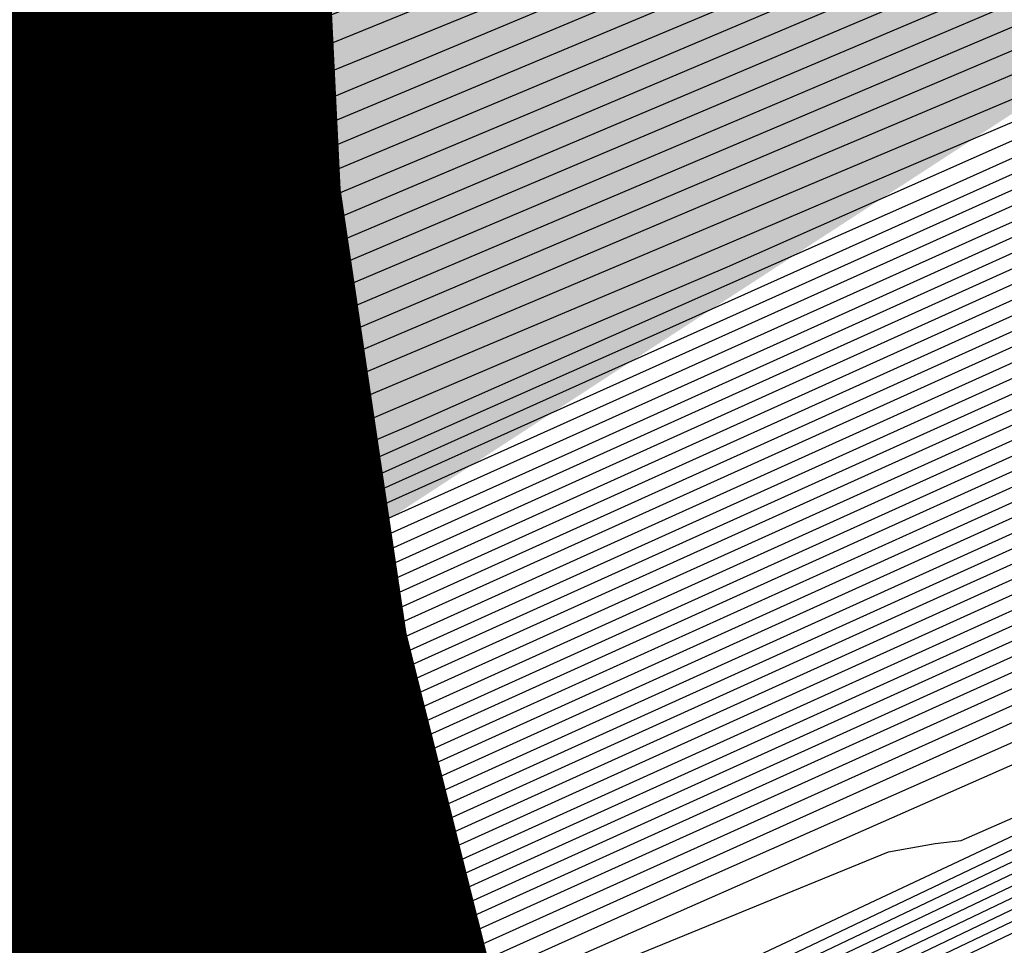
# Model space of a CAD drawing. Extents: x 3249832 to 3255657, y 13789405 to 13793316.
# Tile 331 of 656: x 3254706.97 to 3254708.58, y 13790585.9 to 13790587.42. Entities that reach past the tile are written whole.
import ezdxf

# ---------------------------------------------------------------- set-up
doc = ezdxf.new("R2010")
doc.units = 0
doc.header["$LTSCALE"] = 100
doc.header["$MEASUREMENT"] = 0
for name, color, linetype in [('GRATIO_CON', 10, 'CONTINUOUS'), ('GRATIO_ICON', 7, 'CONTINUOUS'), ('TARGETS_EAST', 7, 'CONTINUOUS')]:
    doc.layers.add(name, color=color, linetype=linetype)

# ---------------------------------------------------------------- blocks, each defined once
blk = doc.blocks.new('Gratio_032316_contours')
at = {"layer": 'GRATIO_CON', "color": 1, "linetype": 'Continuous', "flags": 128}
for points in [[(3254703.8339, 13790583.6476), (3254706.5712, 13790584.9507), (3254709.7909, 13790586.4883), (3254712.5282, 13790587.7952), (3254714.0597, 13790588.5228), (3254714.626, 13790588.7873), (3254714.7093, 13790588.8215), (3254714.7111, 13790588.8191), (3254714.7121, 13790588.8186), (3254714.7123, 13790588.8193), (3254714.7466, 13790588.8382), (3254714.9871, 13790588.9622), (3254715.6406, 13790589.2957), (3254716.8106, 13790589.8908), (3254718.1872, 13790590.5913), (3254719.3576, 13790591.1889), (3254720.0918, 13790591.568), (3254720.8917, 13790591.9853), (3254722.442, 13790592.7905), (3254725.1537, 13790594.1936), (3254728.3408, 13790595.8464)], [(3254703.0221, 13790583.2904), (3254704.4639, 13790583.9676), (3254707.0406, 13790585.1942), (3254710.0713, 13790586.6415), (3254712.6481, 13790587.8718), (3254714.0896, 13790588.5567), (3254714.6228, 13790588.8057), (3254714.7012, 13790588.8378), (3254714.703, 13790588.8356), (3254714.7041, 13790588.8351), (3254714.7044, 13790588.8357), (3254714.7337, 13790588.8518), (3254714.9385, 13790588.9574), (3254715.4949, 13790589.2413), (3254716.491, 13790589.748), (3254717.6631, 13790590.3445), (3254718.6596, 13790590.8532), (3254719.2974, 13790591.1825), (3254720.0669, 13790591.5835), (3254721.6271, 13790592.393), (3254724.3657, 13790593.8095), (3254727.5846, 13790595.4782)], [(3254703.7421, 13790583.6526), (3254705.094, 13790584.2875), (3254707.51, 13790585.4377), (3254710.3518, 13790586.7948), (3254712.7679, 13790587.9484), (3254714.1196, 13790588.5905), (3254714.6195, 13790588.824), (3254714.6931, 13790588.8542), (3254714.695, 13790588.8521), (3254714.696, 13790588.8516), (3254714.6965, 13790588.8522), (3254714.7208, 13790588.8655), (3254714.8899, 13790588.9526), (3254715.3492, 13790589.187), (3254716.1715, 13790589.6053), (3254717.139, 13790590.0976), (3254717.9616, 13790590.5176), (3254718.5029, 13790590.7971), (3254719.2421, 13790591.1817), (3254720.8122, 13790591.9955), (3254723.5777, 13790593.4253), (3254726.8284, 13790595.11), (3254729.5854, 13790596.5514)], [(3254703.9931, 13790583.809), (3254704.462, 13790584.0148), (3254705.724, 13790584.6075), (3254707.9794, 13790585.6812), (3254710.6323, 13790586.9481), (3254712.8877, 13790588.025), (3254714.1495, 13790588.6244), (3254714.6163, 13790588.8424), (3254714.685, 13790588.8706), (3254714.6869, 13790588.8687), (3254714.688, 13790588.8682), (3254714.6886, 13790588.8686), (3254714.7079, 13790588.8791), (3254714.8413, 13790588.9479), (3254715.2035, 13790589.1327), (3254715.8519, 13790589.4625), (3254716.6149, 13790589.8508), (3254717.2636, 13790590.1819), (3254717.7084, 13790590.4116), (3254718.4173, 13790590.7799), (3254719.9972, 13790591.598), (3254722.7897, 13790593.0412), (3254726.0722, 13790594.7418), (3254728.8565, 13790596.1965)], [(3254703.606, 13790583.8175), (3254704.8798, 13790584.3675), (3254705.3578, 13790584.5514), (3254705.4355, 13790584.5556), (3254705.4998, 13790584.5627), (3254705.9019, 13790584.7392), (3254706.9842, 13790585.2475), (3254708.9182, 13790586.1682), (3254711.1932, 13790587.2546), (3254713.1273, 13790588.1781)], [(3254701.9933, 13790583.1284), (3254704.3506, 13790584.1812), (3254705.6355, 13790584.7383), (3254706.1168, 13790584.9264), (3254706.1942, 13790584.9331), (3254706.2531, 13790584.9396), (3254706.6218, 13790585.1014), (3254707.6142, 13790585.5674), (3254709.3877, 13790586.4117), (3254711.4737, 13790587.4079), (3254713.2472, 13790588.2547), (3254714.2431, 13790588.7279), (3254714.6363, 13790588.9126), (3254714.7615, 13790588.9709), (3254714.8903, 13790589.0341), (3254715.041, 13790589.1098), (3254715.1689, 13790589.1748), (3254715.3248, 13790589.2552), (3254715.9428, 13790589.5745), (3254717.5524, 13790590.4054), (3254720.4256, 13790591.8887), (3254723.8035, 13790593.6373), (3254726.6698, 13790595.1317), (3254728.2624, 13790595.9821)], [(3254692.1954, 13790578.7312), (3254695.8729, 13790580.3923), (3254699.5123, 13790582.0369), (3254702.7163, 13790583.4811), (3254705.0951, 13790584.5448), (3254706.3911, 13790585.1091), (3254706.8758, 13790585.3014), (3254706.9529, 13790585.3105), (3254707.0065, 13790585.3164), (3254707.3418, 13790585.4636), (3254708.2443, 13790585.8874), (3254709.8571, 13790586.6552), (3254711.7541, 13790587.5612), (3254713.367, 13790588.3312), (3254714.2693, 13790588.7599), (3254714.6032, 13790588.9158), (3254714.6527, 13790588.936), (3254714.7384, 13790588.9781), (3254715.3273, 13790589.2809), (3254716.923, 13790590.1036), (3254719.7767, 13790591.5764), (3254723.1315, 13790593.3125), (3254725.9781, 13790594.796), (3254727.5602, 13790595.6396)], [(3254703.4394, 13790583.8339), (3254705.8397, 13790584.9085), (3254707.1467, 13790585.4799), (3254707.6347, 13790585.6764), (3254707.7115, 13790585.6879), (3254707.7598, 13790585.6933), (3254708.0617, 13790585.8258), (3254708.8743, 13790586.2074), (3254710.3265, 13790586.8987), (3254712.0346, 13790587.7144)], [(3254701.593, 13790583.0537), (3254704.8855, 13790584.5393), (3254707.3288, 13790585.6357), (3254708.658, 13790586.2215), (3254709.1527, 13790586.4264), (3254709.2289, 13790586.4428), (3254709.2665, 13790586.447), (3254709.5016, 13790586.5502), (3254710.1344, 13790586.8474), (3254711.2653, 13790587.3857), (3254712.5955, 13790588.021)], [(3254702.2866, 13790583.3927), (3254705.6085, 13790584.892), (3254708.0734, 13790585.9994), (3254709.4136, 13790586.5924), (3254709.9117, 13790586.8014), (3254709.9876, 13790586.8203), (3254710.0198, 13790586.8238), (3254710.2216, 13790586.9123), (3254710.7645, 13790587.1673), (3254711.7347, 13790587.6292), (3254712.876, 13790588.1742)], [(3254702.9802, 13790583.7316), (3254706.3316, 13790585.2447), (3254708.8179, 13790586.363), (3254710.1692, 13790586.9632), (3254710.6707, 13790587.1764), (3254710.7463, 13790587.1977), (3254710.7732, 13790587.2007), (3254710.9415, 13790587.2745), (3254711.3945, 13790587.4873), (3254712.2041, 13790587.8727)], [(3254703.6738, 13790584.0706), (3254707.0547, 13790585.5975), (3254709.5625, 13790586.7267), (3254710.9248, 13790587.334), (3254711.4297, 13790587.5515), (3254711.5049, 13790587.5751), (3254711.5265, 13790587.5775), (3254711.6614, 13790587.6367), (3254712.0246, 13790587.8073)], [(3254701.1521, 13790582.9816), (3254705.0609, 13790584.7485), (3254708.5008, 13790586.3029), (3254711.0516, 13790587.454), (3254712.4361, 13790588.0756)], [(3254701.812, 13790583.3053), (3254705.7545, 13790585.0874), (3254709.2239, 13790586.6554), (3254711.7963, 13790587.817), (3254713.1969, 13790588.4475)], [(3254702.4719, 13790583.6289), (3254706.4481, 13790585.4262), (3254709.947, 13790587.0081), (3254712.5408, 13790588.181), (3254713.9476, 13790588.8171), (3254714.4672, 13790589.052), (3254714.5448, 13790589.0872), (3254714.5512, 13790589.0903), (3254714.5588, 13790589.0945), (3254714.5654, 13790589.0991), (3254714.61, 13790589.1246), (3254714.8969, 13790589.2756), (3254715.6716, 13790589.6779), (3254717.0573, 13790590.3945), (3254718.6863, 13790591.2381), (3254720.0686, 13790591.9586), (3254720.8368, 13790592.3682), (3254721.1146, 13790592.5283), (3254721.148, 13790592.5624), (3254721.2012, 13790592.605), (3254721.6096, 13790592.8349), (3254722.7262, 13790593.4417), (3254724.7904, 13790594.5541), (3254727.586, 13790596.0576)], [(3254703.0082, 13790583.8967), (3254706.8625, 13790585.639), (3254710.208, 13790587.1516), (3254712.6684, 13790588.2639), (3254714.0003, 13790588.8658), (3254714.4912, 13790589.0878), (3254714.5617, 13790589.1206), (3254714.5986, 13790589.1417), (3254714.8539, 13790589.2761), (3254715.5465, 13790589.6357), (3254716.7853, 13790590.2764), (3254718.2417, 13790591.0307), (3254719.4776, 13790591.6748), (3254720.1645, 13790592.0411), (3254720.4128, 13790592.1842), (3254720.4427, 13790592.2146), (3254720.497, 13790592.2564), (3254720.9093, 13790592.4873), (3254722.0357, 13790593.0985), (3254724.1176, 13790594.22), (3254726.937, 13790595.7362), (3254730.1613, 13790597.4701)], [(3254704.0706, 13790584.4276), (3254707.6682, 13790586.0538), (3254710.6917, 13790587.4206), (3254712.8723, 13790588.4059), (3254714.0475, 13790588.936), (3254714.4813, 13790589.1309), (3254714.5442, 13790589.1589), (3254714.5727, 13790589.1746), (3254714.7677, 13790589.277), (3254715.2961, 13790589.5514), (3254716.2414, 13790590.0403), (3254717.3527, 13790590.6158), (3254718.2957, 13790591.1073), (3254718.8198, 13790591.3868), (3254719.0093, 13790591.496), (3254719.0321, 13790591.5192), (3254719.0886, 13790591.5592), (3254719.5087, 13790591.7921), (3254720.6547, 13790592.4123), (3254722.7719, 13790593.552), (3254725.639, 13790595.0934), (3254728.9176, 13790596.8565)], [(3254700.8064, 13790582.9786), (3254704.6018, 13790584.6931), (3254708.071, 13790586.2612), (3254710.9336, 13790587.5551), (3254712.9743, 13790588.4768), (3254714.0712, 13790588.971), (3254714.4764, 13790589.1524), (3254714.5354, 13790589.1781), (3254714.5597, 13790589.1911), (3254714.7245, 13790589.2775), (3254715.1709, 13790589.5093), (3254715.9694, 13790589.9222), (3254716.9082, 13790590.4084), (3254717.7048, 13790590.8236), (3254718.1475, 13790591.0596), (3254718.3075, 13790591.1519), (3254718.3268, 13790591.1715), (3254718.3844, 13790591.2106), (3254718.8085, 13790591.4444), (3254719.9642, 13790592.0692), (3254722.0991, 13790593.2179), (3254724.99, 13790594.772), (3254728.2958, 13790596.5497)], [(3254701.3941, 13790583.2696), (3254705.133, 13790584.9586), (3254708.4739, 13790586.4686), (3254711.1755, 13790587.6896), (3254713.0762, 13790588.5478), (3254714.0948, 13790589.0061), (3254714.4714, 13790589.1739), (3254714.5266, 13790589.1973), (3254714.5468, 13790589.2076), (3254714.6814, 13790589.278), (3254715.0458, 13790589.4671), (3254715.6975, 13790589.8042), (3254716.4637, 13790590.201), (3254717.1138, 13790590.5398), (3254717.4752, 13790590.7325), (3254717.6058, 13790590.8078), (3254717.6215, 13790590.8238), (3254717.6802, 13790590.862), (3254718.1082, 13790591.0968), (3254719.2737, 13790591.726), (3254721.4263, 13790592.8839), (3254724.341, 13790594.4506), (3254727.6739, 13790596.2429)], [(3254701.9819, 13790583.5606), (3254705.6642, 13790585.224), (3254708.8767, 13790586.676), (3254711.4174, 13790587.8241), (3254713.1782, 13790588.6188), (3254714.1184, 13790589.0412), (3254714.4664, 13790589.1955), (3254714.5178, 13790589.2164), (3254714.5338, 13790589.224), (3254714.6383, 13790589.2785), (3254714.9206, 13790589.425), (3254715.4255, 13790589.6862), (3254716.0189, 13790589.994), (3254716.5222, 13790590.2577), (3254716.8632, 13790590.4421), (3254717.3969, 13790590.7351), (3254718.5849, 13790591.38), (3254720.754, 13790592.549), (3254723.692, 13790594.1291), (3254727.0521, 13790595.9361), (3254730.4743, 13790597.7793)], [(3254703.1573, 13790584.1426), (3254706.7266, 13790585.7549), (3254709.6823, 13790587.0907), (3254711.9011, 13790588.0931), (3254713.3821, 13790588.7607), (3254714.1657, 13790589.1113), (3254714.4565, 13790589.2385), (3254714.5002, 13790589.2548), (3254714.5079, 13790589.257), (3254714.552, 13790589.2794), (3254714.6702, 13790589.3407), (3254714.8816, 13790589.45), (3254715.13, 13790589.5789), (3254715.3407, 13790589.6893), (3254715.5204, 13790589.7863), (3254716.0028, 13790590.048), (3254717.2029, 13790590.6954), (3254719.4081, 13790591.8815), (3254722.394, 13790593.4864), (3254725.8084, 13790595.3225), (3254729.286, 13790597.1955)], [(3254692.4447, 13790579.4765), (3254693.9195, 13790580.094), (3254694.8219, 13790580.4629), (3254695.7079, 13790580.8348), (3254697.3278, 13790581.5479), (3254700.1787, 13790582.826), (3254703.745, 13790584.4337), (3254707.2578, 13790586.0204), (3254710.0852, 13790587.2981), (3254712.143, 13790588.2276), (3254713.4841, 13790588.8317), (3254714.1913, 13790589.1474), (3254714.4667, 13790589.2679), (3254714.5427, 13790589.3004), (3254714.6089, 13790589.3323), (3254714.6855, 13790589.3712), (3254714.7499, 13790589.4049), (3254714.849, 13790589.4584), (3254715.3057, 13790589.7045), (3254716.5119, 13790590.3531), (3254718.7351, 13790591.5477), (3254721.7449, 13790593.1651), (3254725.1866, 13790595.0157), (3254728.6918, 13790596.9035)], [(3254691.1409, 13790578.9669), (3254692.98, 13790579.7421), (3254694.4663, 13790580.3647), (3254695.3756, 13790580.7371), (3254696.2682, 13790581.1125), (3254697.9006, 13790581.8318), (3254700.7694, 13790583.1183), (3254704.3327, 13790584.7247), (3254707.789, 13790586.2859), (3254710.488, 13790587.5055), (3254712.3848, 13790588.3621), (3254713.5859, 13790588.9028), (3254714.274, 13790589.215), (3254714.9379, 13790589.5467), (3254716.1424, 13790590.1862), (3254718.3035, 13790591.3443), (3254721.242, 13790592.9223), (3254724.6294, 13790594.7436), (3254728.1169, 13790596.6219)], [(3254691.6619, 13790579.2263), (3254693.5153, 13790580.0077), (3254695.013, 13790580.6355), (3254695.9292, 13790581.0113), (3254696.8285, 13790581.3903), (3254698.4734, 13790582.1157), (3254701.3601, 13790583.4106), (3254704.9205, 13790585.0157), (3254708.3202, 13790586.5513), (3254710.8908, 13790587.7129), (3254712.6266, 13790588.4968), (3254713.6875, 13790588.9742), (3254714.2931, 13790589.2489), (3254714.9014, 13790589.5534), (3254716.0298, 13790590.1526), (3254718.063, 13790591.2422), (3254720.854, 13790592.741), (3254724.1231, 13790594.4989), (3254727.5569, 13790596.3484)], [(3254690.8905, 13790578.9855), (3254692.7039, 13790579.7452), (3254694.5859, 13790580.5388), (3254696.1065, 13790581.177), (3254697.0364, 13790581.5597), (3254697.9491, 13790581.9458), (3254699.6191, 13790582.6835), (3254702.5415, 13790583.9951), (3254706.0959, 13790585.5977), (3254709.3826, 13790587.0822), (3254711.6964, 13790588.1277), (3254713.1101, 13790588.766), (3254713.8907, 13790589.1169), (3254714.3312, 13790589.3167), (3254714.8283, 13790589.5669), (3254715.8046, 13790590.0856), (3254717.5818, 13790591.0379), (3254720.078, 13790592.3785), (3254723.1105, 13790594.0093), (3254726.4371, 13790595.8013), (3254729.5778, 13790597.5011)], [(3254691.3976, 13790579.2391), (3254693.2248, 13790580.0046), (3254695.1212, 13790580.8044), (3254696.6533, 13790581.4477), (3254697.6063, 13790581.8413), (3254698.6396, 13790582.2824), (3254700.6311, 13790583.1661), (3254704.1084, 13790584.7287), (3254708.1971, 13790586.5724), (3254711.6727, 13790588.1403), (3254713.6629, 13790589.0401), (3254714.7058, 13790589.5349), (3254715.692, 13790590.0521), (3254717.3412, 13790590.9358), (3254719.69, 13790592.1973), (3254722.6041, 13790593.7646), (3254725.8771, 13790595.5277), (3254729.0129, 13790597.2246)], [(3254691.9048, 13790579.4927), (3254693.7458, 13790580.264), (3254695.6565, 13790581.07), (3254697.2001, 13790581.7185), (3254698.1558, 13790582.1136), (3254699.1668, 13790582.5452), (3254701.0922, 13790583.3994), (3254704.4507, 13790584.9087), (3254708.3999, 13790586.6893), (3254711.7567, 13790588.2038), (3254713.6768, 13790589.0716), (3254714.6686, 13790589.5413), (3254715.5794, 13790590.0186), (3254717.1006, 13790590.8337), (3254719.302, 13790592.016), (3254722.0978, 13790593.5198), (3254725.3172, 13790595.2542), (3254728.4479, 13790596.9482)], [(3254692.4119, 13790579.7463), (3254694.2668, 13790580.5234), (3254696.1918, 13790581.3356), (3254697.7468, 13790581.9892), (3254698.7053, 13790582.3859), (3254699.694, 13790582.8079), (3254701.5532, 13790583.6328), (3254704.7931, 13790585.0887), (3254708.6026, 13790586.8063), (3254711.8408, 13790588.2672), (3254713.6906, 13790589.1031), (3254714.6315, 13790589.5478), (3254715.4668, 13790589.985), (3254716.86, 13790590.7315), (3254718.914, 13790591.8348), (3254721.5915, 13790593.2751), (3254724.7573, 13790594.9806), (3254727.883, 13790596.6718)], [(3254691.9747, 13790579.6588), (3254693.4262, 13790580.2535), (3254695.3087, 13790581.0423), (3254697.2624, 13790581.8668), (3254698.8404, 13790582.5307), (3254699.8043, 13790582.9306), (3254700.7484, 13790583.3335), (3254702.4753, 13790584.0996), (3254705.4777, 13790585.4486), (3254709.008, 13790587.0402), (3254712.0088, 13790588.394), (3254713.7183, 13790589.1662), (3254714.5571, 13790589.5607), (3254715.2416, 13790589.918), (3254716.3788, 13790590.5273), (3254718.1379, 13790591.4723), (3254720.5789, 13790592.7855), (3254723.6374, 13790594.4335), (3254726.7531, 13790596.119), (3254729.2417, 13790597.4788)], [(3254702.9364, 13790584.333), (3254705.8199, 13790585.6287), (3254709.2102, 13790587.1576), (3254712.0914, 13790588.4587), (3254713.7014, 13790589.1857), (3254714.2947, 13790589.4534), (3254714.3796, 13790589.4915), (3254714.3797, 13790589.4914), (3254714.3801, 13790589.4912), (3254714.3811, 13790589.4904), (3254714.4103, 13790589.5037), (3254714.6048, 13790589.6053), (3254715.1291, 13790589.8844), (3254716.1382, 13790590.4251), (3254717.7499, 13790591.291), (3254720.0725, 13790592.5408), (3254723.0775, 13790594.16), (3254726.1882, 13790595.8426), (3254728.6914, 13790597.2097)], [(3254703.3974, 13790584.5664), (3254706.1622, 13790585.8087), (3254709.4129, 13790587.2746), (3254712.1754, 13790588.5219), (3254713.7193, 13790589.2188), (3254714.2884, 13790589.4752), (3254714.3699, 13790589.5115), (3254714.3701, 13790589.5115), (3254714.3705, 13790589.5114), (3254714.3713, 13790589.5109), (3254714.3965, 13790589.5224), (3254714.5643, 13790589.6101), (3254715.0166, 13790589.8508), (3254715.8977, 13790590.323), (3254717.3619, 13790591.1098), (3254719.5662, 13790592.296), (3254722.5175, 13790593.8864), (3254725.6233, 13790595.5662), (3254728.141, 13790596.9406)], [(3254703.8584, 13790584.7998), (3254706.5044, 13790585.9887), (3254709.6155, 13790587.3916), (3254712.2595, 13790588.5852), (3254713.7372, 13790589.2519), (3254714.282, 13790589.497), (3254714.3602, 13790589.5316), (3254714.3605, 13790589.5315), (3254714.3608, 13790589.5316), (3254714.3615, 13790589.5313), (3254714.3827, 13790589.5411), (3254714.5238, 13790589.6148), (3254714.9041, 13790589.8173), (3254715.6571, 13790590.2208), (3254716.9739, 13790590.9285), (3254719.0599, 13790592.0513), (3254721.9576, 13790593.6129), (3254725.0584, 13790595.2898), (3254727.5907, 13790596.6714)], [(3254703.3843, 13790584.6475), (3254704.7805, 13790585.2666), (3254707.189, 13790586.3488), (3254710.0209, 13790587.6257), (3254712.4277, 13790588.7118), (3254713.773, 13790589.3181), (3254714.2693, 13790589.5406), (3254714.3408, 13790589.5717), (3254714.3412, 13790589.5717), (3254714.3415, 13790589.572), (3254714.342, 13790589.5722), (3254714.3552, 13790589.5785), (3254714.4428, 13790589.6244), (3254714.679, 13790589.7501), (3254715.176, 13790590.0165), (3254716.1979, 13790590.566), (3254718.0473, 13790591.5617), (3254720.8377, 13790593.0658), (3254723.9285, 13790594.7369), (3254726.4901, 13790596.1332), (3254727.9069, 13790596.9257)], [(3254703.9115, 13790584.9103), (3254705.2415, 13790585.5), (3254707.5312, 13790586.5288), (3254710.2235, 13790587.7427), (3254712.5117, 13790588.7751), (3254713.791, 13790589.3512), (3254714.2629, 13790589.5624), (3254714.331, 13790589.5918), (3254714.3316, 13790589.5917), (3254714.3319, 13790589.5922), (3254714.3322, 13790589.5926), (3254714.3414, 13790589.5972), (3254714.4023, 13790589.6291), (3254714.5665, 13790589.7165), (3254714.9354, 13790589.9143), (3254715.8099, 13790590.3848), (3254717.5409, 13790591.317), (3254720.2778, 13790592.7922), (3254723.3636, 13790594.4605), (3254725.9398, 13790595.8641), (3254727.3671, 13790596.6612)], [(3254703.6506, 13790584.8368), (3254704.4387, 13790585.173), (3254705.7025, 13790585.7334), (3254707.8735, 13790586.7089), (3254710.4262, 13790587.8597), (3254712.5958, 13790588.8384), (3254713.8089, 13790589.3843), (3254714.2566, 13790589.5842), (3254714.3213, 13790589.6119), (3254714.3219, 13790589.6118), (3254714.3222, 13790589.6124), (3254714.3225, 13790589.613), (3254714.3276, 13790589.6158), (3254714.3618, 13790589.6339), (3254714.454, 13790589.683), (3254714.6948, 13790589.8122), (3254715.4219, 13790590.2035), (3254717.0346, 13790591.0722), (3254719.7179, 13790592.5187), (3254722.7986, 13790594.1841), (3254725.3894, 13790595.5949), (3254726.8274, 13790596.3967), (3254727.3477, 13790596.711)], [(3254703.2145, 13790584.6968), (3254704.2001, 13790585.1092), (3254704.9659, 13790585.4358), (3254706.1635, 13790585.9668), (3254708.2158, 13790586.8889), (3254710.6288, 13790587.9767), (3254712.6799, 13790588.9017), (3254713.8268, 13790589.4174), (3254714.2502, 13790589.6061), (3254714.3116, 13790589.6319), (3254714.3901, 13790589.6738), (3254714.9351, 13790589.968), (3254716.4138, 13790590.7656), (3254719.0593, 13790592.1922), (3254722.1701, 13790593.8737), (3254724.8105, 13790595.3105), (3254726.2791, 13790596.1276), (3254726.8112, 13790596.4469), (3254726.876, 13790596.5145), (3254726.9003, 13790596.5567), (3254727.1414, 13790596.72)], [(3254702.6153, 13790584.5227), (3254704.308, 13790585.2383), (3254705.2991, 13790585.6538), (3254706.0202, 13790585.9614), (3254707.0856, 13790586.4336), (3254708.9003, 13790587.2489), (3254711.0342, 13790588.2107), (3254712.848, 13790589.0282)], [(3254703.1506, 13790584.7883), (3254704.8548, 13790585.509), (3254705.8486, 13790585.9261), (3254706.5474, 13790586.2242), (3254707.5466, 13790586.667), (3254709.2426, 13790587.429), (3254711.2368, 13790588.3277), (3254712.9321, 13790589.0915)], [(3254703.6859, 13790585.0539), (3254705.4016, 13790585.7798), (3254706.3981, 13790586.1984), (3254707.0746, 13790586.487), (3254708.0076, 13790586.9004), (3254709.5848, 13790587.609), (3254711.4395, 13790588.4447), (3254713.0162, 13790589.1548)], [(3254702.0814, 13790584.4148), (3254704.2212, 13790585.3195), (3254705.9483, 13790586.0505), (3254706.9476, 13790586.4708), (3254707.6018, 13790586.7498), (3254708.4686, 13790587.1338), (3254709.9271, 13790587.789), (3254711.6421, 13790588.5617), (3254713.1003, 13790589.2181)], [(3254703.1234, 13790584.9337), (3254705.2917, 13790585.8506), (3254707.0419, 13790586.592), (3254708.0465, 13790587.0154), (3254708.6562, 13790587.2754), (3254709.3907, 13790587.6006), (3254710.6116, 13790588.1491), (3254712.0475, 13790588.7957)], [(3254703.6443, 13790585.1931), (3254705.827, 13790586.1162), (3254707.5886, 13790586.8628), (3254708.596, 13790587.2877), (3254709.1834, 13790587.5382), (3254709.8517, 13790587.834), (3254710.9539, 13790588.3291), (3254712.2501, 13790588.9128)], [(3254704.1653, 13790585.4525), (3254706.3623, 13790586.3818), (3254708.1354, 13790587.1335), (3254709.1455, 13790587.5601), (3254709.7106, 13790587.801), (3254710.3127, 13790588.0674), (3254711.2961, 13790588.5092), (3254712.4528, 13790589.0298)], [(3254702.5547, 13790584.8185), (3254704.6863, 13790585.7119), (3254706.8976, 13790586.6474), (3254708.6822, 13790587.4043), (3254709.695, 13790587.8324), (3254710.2377, 13790588.0637), (3254710.7738, 13790588.3008), (3254711.6384, 13790588.6892), (3254712.6554, 13790589.1468)], [(3254703.569, 13790585.3257), (3254705.7282, 13790586.2308), (3254707.9682, 13790587.1786), (3254709.7757, 13790587.9458), (3254710.7939, 13790588.377), (3254711.2921, 13790588.5893), (3254711.6958, 13790588.7676), (3254712.3229, 13790589.0493)], [(3254704.0761, 13790585.5794), (3254706.2492, 13790586.4902), (3254708.5035, 13790587.4442), (3254710.3224, 13790588.2165), (3254711.3434, 13790588.6494), (3254711.8193, 13790588.8521), (3254712.1568, 13790589.001)], [(3254702.8973, 13790585.1415), (3254704.5833, 13790585.833), (3254706.7702, 13790586.7496), (3254709.0388, 13790587.7098), (3254710.8692, 13790588.4873), (3254711.8929, 13790588.9217)], [(3254703.3938, 13790585.3907), (3254705.0904, 13790586.0866), (3254707.2912, 13790587.0091), (3254709.5741, 13790587.9754), (3254711.416, 13790588.758), (3254712.4424, 13790589.194)], [(3254703.1971, 13790585.4175), (3254704.3868, 13790585.8891), (3254706.1047, 13790586.5937), (3254708.3342, 13790587.5281), (3254710.6526, 13790588.5097), (3254712.5361, 13790589.311)], [(3254703.6837, 13790585.6626), (3254704.863, 13790586.1296), (3254706.5433, 13790586.8182), (3254708.6992, 13790587.7214), (3254710.9237, 13790588.6627), (3254712.714, 13790589.4234)], [(3254704.1694, 13790585.9072), (3254705.3312, 13790586.3668), (3254706.9552, 13790587.0313), (3254709.0051, 13790587.8892), (3254711.103, 13790588.7763), (3254712.7854, 13790589.4902)], [(3254703.905, 13790585.8695), (3254704.655, 13790586.1518), (3254705.7995, 13790586.604), (3254707.3671, 13790587.2444), (3254709.311, 13790588.057), (3254711.2823, 13790588.8899), (3254712.8569, 13790589.557)], [(3254704.1466, 13790586.1899), (3254704.2625, 13790586.2008), (3254704.2856, 13790586.1889), (3254704.3157, 13790586.179), (3254704.4711, 13790586.2178), (3254704.8746, 13790586.3573), (3254705.6264, 13790586.641), (3254706.7361, 13790587.0784), (3254708.191, 13790587.6705), (3254709.9228, 13790588.3926), (3254711.641, 13790589.117), (3254712.9997, 13790589.6906)], [(3254703.7796, 13790586.2702), (3254704.3234, 13790586.3748), (3254704.6293, 13790586.4285), (3254704.7456, 13790586.4401), (3254704.7684, 13790586.429), (3254704.7981, 13790586.4201), (3254704.954, 13790586.4601), (3254705.3594, 13790586.6012), (3254706.112, 13790586.8856), (3254707.2043, 13790587.3156), (3254708.6029, 13790587.8836), (3254710.2287, 13790588.5604), (3254711.8204, 13790589.2306), (3254713.0711, 13790589.7574)], [(3254703.6131, 13790586.384), (3254704.2574, 13790586.5071), (3254704.8044, 13790586.6126), (3254705.1119, 13790586.667), (3254705.2287, 13790586.6793), (3254705.2511, 13790586.669), (3254705.2806, 13790586.6611), (3254705.4368, 13790586.7024), (3254705.8443, 13790586.8452), (3254706.5977, 13790587.1303), (3254707.6726, 13790587.5528), (3254709.0148, 13790588.0967), (3254710.5346, 13790588.7282), (3254711.9997, 13790589.3442)], [(3254704.0873, 13790586.6198), (3254704.7353, 13790586.7439), (3254705.2854, 13790586.8504), (3254705.5946, 13790586.9056), (3254705.7117, 13790586.9186), (3254705.7339, 13790586.9091), (3254705.763, 13790586.9021), (3254705.9196, 13790586.9447), (3254706.3291, 13790587.0891), (3254707.0833, 13790587.3749), (3254708.1409, 13790587.79), (3254709.4268, 13790588.3098), (3254710.8404, 13790588.896), (3254712.1788, 13790589.4581)]]:
    blk.add_lwpolyline(points, dxfattribs=at)
at = {"layer": 'GRATIO_ICON', "color": 7, "linetype": 'Continuous', "flags": 128}
for points in [[(3254704.1242, 13790583.9967), (3254704.5988, 13790584.1763), (3254704.6768, 13790584.1782), (3254704.7465, 13790584.1859), (3254705.182, 13790584.377), (3254706.3541, 13790584.9275), (3254708.4488, 13790585.9247), (3254710.9127, 13790587.1014), (3254713.0075, 13790588.1015)], [(3254704.1624, 13790584.1866), (3254706.5842, 13790585.2721), (3254707.9023, 13790585.8507), (3254708.3937, 13790586.0514), (3254708.4702, 13790586.0654), (3254708.5132, 13790586.0701), (3254708.7817, 13790586.188), (3254709.5044, 13790586.5274), (3254710.7959, 13790587.1422), (3254712.3151, 13790587.8677)], [(3254700.4922, 13790582.658), (3254704.3673, 13790584.4095), (3254707.7777, 13790585.9502), (3254710.307, 13790587.0903), (3254711.6805, 13790587.7048), (3254712.1886, 13790587.9265)], [(3254703.5394, 13790584.1622), (3254707.2654, 13790585.8464), (3254710.4499, 13790587.2861), (3254712.7704, 13790588.3349), (3254714.0239, 13790588.9009), (3254714.4863, 13790589.1094), (3254714.553, 13790589.1398), (3254714.5856, 13790589.1581), (3254714.8108, 13790589.2766), (3254715.4213, 13790589.5935), (3254716.5133, 13790590.1584), (3254717.7972, 13790590.8232), (3254718.8867, 13790591.3911), (3254719.4922, 13790591.7139), (3254719.7111, 13790591.8401), (3254719.7374, 13790591.8669), (3254719.7928, 13790591.9078), (3254720.209, 13790592.1397), (3254721.3452, 13790592.7554), (3254723.4447, 13790593.886), (3254726.288, 13790595.4148), (3254729.5395, 13790597.1633)], [(3254702.5696, 13790583.8516), (3254706.1954, 13790585.4895), (3254709.2795, 13790586.8833), (3254711.6592, 13790587.9586), (3254713.2802, 13790588.6897), (3254714.1421, 13790589.0763), (3254714.4615, 13790589.217), (3254714.509, 13790589.2356), (3254714.5209, 13790589.2405), (3254714.5951, 13790589.2789), (3254714.7954, 13790589.3828), (3254715.1536, 13790589.5681), (3254715.5745, 13790589.7864), (3254715.9314, 13790589.9735), (3254716.1918, 13790590.1142), (3254716.6999, 13790590.3915), (3254717.8939, 13790591.0377), (3254720.081, 13790592.2152), (3254723.043, 13790593.8078), (3254726.4303, 13790595.6293), (3254729.8802, 13790597.4874)], [(3254692.1829, 13790579.4857), (3254694.0506, 13790580.2733), (3254695.5598, 13790580.9062), (3254696.4828, 13790581.2855), (3254697.3888, 13790581.668), (3254699.0462, 13790582.3996), (3254701.9508, 13790583.7029), (3254705.5082, 13790585.3067), (3254708.8514, 13790586.8168), (3254711.2936, 13790587.9203), (3254712.8683, 13790588.6314), (3254713.7891, 13790589.0455), (3254714.3121, 13790589.2828), (3254714.8648, 13790589.5602), (3254715.9172, 13790590.1191), (3254717.8224, 13790591.1401), (3254720.466, 13790592.5598), (3254723.6168, 13790594.2541), (3254726.997, 13790596.0748), (3254730.1427, 13790597.7775)], [(3254691.4782, 13790579.4096), (3254692.919, 13790579.9999), (3254694.7878, 13790580.7829), (3254696.7271, 13790581.6012), (3254698.2936, 13790582.26), (3254699.2548, 13790582.6582), (3254700.2212, 13790583.0707), (3254702.0143, 13790583.8662), (3254705.1354, 13790585.2686), (3254708.8053, 13790586.9232), (3254711.9248, 13790588.3306), (3254713.7044, 13790589.1347), (3254714.5943, 13790589.5543), (3254715.3542, 13790589.9515), (3254716.6194, 13790590.6294), (3254718.5259, 13790591.6535), (3254721.0852, 13790593.0303), (3254724.1973, 13790594.7071), (3254727.3181, 13790596.3954)], [(3254702.8571, 13790584.3847), (3254704.3194, 13790585.0332), (3254706.8467, 13790586.1688), (3254709.8182, 13790587.5087), (3254712.3436, 13790588.6485), (3254713.7551, 13790589.285), (3254714.2756, 13790589.5188), (3254714.3505, 13790589.5517), (3254714.3508, 13790589.5516), (3254714.3512, 13790589.5518), (3254714.3518, 13790589.5517), (3254714.369, 13790589.5598), (3254714.4833, 13790589.6196), (3254714.7916, 13790589.7837), (3254715.4165, 13790590.1186), (3254716.5859, 13790590.7473), (3254718.5536, 13790591.8065), (3254721.3977, 13790593.3393), (3254724.4934, 13790595.0133), (3254727.0404, 13790596.4023), (3254728.4467, 13790597.1902)], [(3254703.7613, 13790584.9675), (3254704.7496, 13790585.3815), (3254705.4931, 13790585.6986), (3254706.6245, 13790586.2002), (3254708.558, 13790587.0689), (3254710.8315, 13790588.0937), (3254712.764, 13790588.9649), (3254713.8447, 13790589.4505), (3254714.2438, 13790589.6279), (3254714.3017, 13790589.6523), (3254714.3768, 13790589.6926), (3254714.8989, 13790589.9751), (3254716.3157, 13790590.7399), (3254718.8509, 13790592.1075), (3254721.8319, 13790593.7191), (3254724.3622, 13790595.0962), (3254725.7696, 13790595.8794), (3254726.2795, 13790596.1854), (3254726.3415, 13790596.2502), (3254726.3666, 13790596.2916), (3254726.6098, 13790596.4553), (3254727.2874, 13790596.8687)], [(3254702.6024, 13790584.6742), (3254704.7565, 13790585.585), (3254706.4951, 13790586.3213), (3254707.497, 13790586.7431), (3254708.129, 13790587.0126), (3254708.9297, 13790587.3672), (3254710.2694, 13790587.9691), (3254711.8448, 13790588.6787)], [(3254703.0618, 13790585.0721), (3254705.2073, 13790585.9714), (3254707.4329, 13790586.913), (3254709.2289, 13790587.675), (3254710.2445, 13790588.1047), (3254710.7649, 13790588.3265), (3254711.2348, 13790588.5342), (3254711.9807, 13790588.8693)], [(3254703.8903, 13790585.6399), (3254705.5976, 13790586.3402), (3254707.8121, 13790587.2685), (3254710.1094, 13790588.2409), (3254711.9627, 13790589.0288)], [(3254703.9883, 13790585.9756), (3254704.3898, 13790586.1134), (3254705.1407, 13790586.3964), (3254706.2678, 13790586.8412), (3254707.7791, 13790587.4575), (3254709.6169, 13790588.2248), (3254711.4617, 13790589.0034), (3254712.9283, 13790589.6238)], [(3254704.0039, 13790586.7567), (3254704.5615, 13790586.8556), (3254705.2131, 13790586.9808), (3254705.7664, 13790587.0881), (3254706.0772, 13790587.1441), (3254706.1948, 13790587.1578), (3254706.2167, 13790587.1491), (3254706.2455, 13790587.1431), (3254706.4024, 13790587.1869), (3254706.8139, 13790587.333), (3254707.569, 13790587.6195), (3254708.6092, 13790588.0272), (3254709.8387, 13790588.5229), (3254711.1463, 13790589.0639), (3254712.3579, 13790589.5721)]]:
    blk.add_lwpolyline(points, dxfattribs=at)

msp = doc.modelspace()

# ---------------------------------------------------------------- linework, layer by layer
at = {"layer": 'TARGETS_EAST', "color": 1, "const_width": 2.5}
msp.add_lwpolyline([(3254706.2075, 13790587.8749, 1), (3254723.7075, 13790587.8749, 1)], format="xyb", close=True, dxfattribs=at)
at = {"layer": 'TARGETS_EAST', "color": 1}
msp.add_solid([(3254691.2359, 13790583.821), (3254693.9013, 13790577.7103), (3254710.9006, 13790588.7617)], dxfattribs=at)

# ---------------------------------------------------------------- block references
at = {"layer": 'TARGETS_EAST'}
msp.add_blockref('Gratio_032316_contours', (0, 0), dxfattribs=at)

doc.saveas('drawing.dxf')
